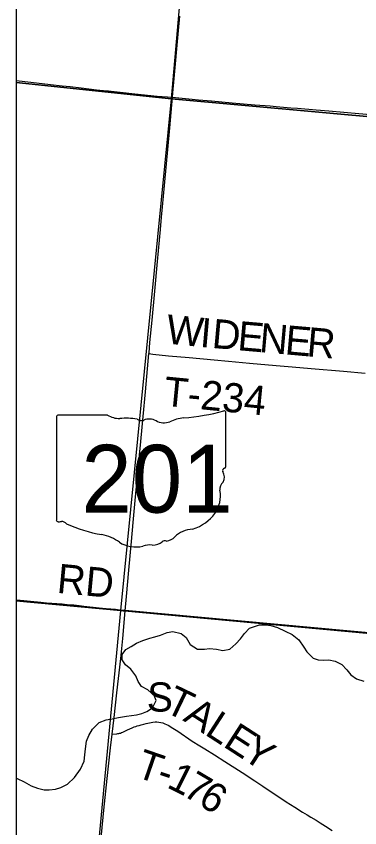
# Model space of a CAD drawing. Extents: x 0 to 1134, y 0 to 440.
# Drawn here: x 832.764 to 833.432, y 365.811 to 367.389 of the extents above; entities that cross this region are included whole.
import ezdxf

# ---------------------------------------------------------------- set-up
doc = ezdxf.new("R2010")
doc.units = 0
for name, color, linetype in [('GM_X_County_Road', 7, 'Continuous'), ('GM_X_County_Road_Text', 7, 'Continuous'), ('GM_X_Major_River', 7, 'Continuous'), ('GM_X_Minor_River', 7, 'Continuous'), ('GM_X_Section', 7, 'Continuous'), ('GM_X_State_Location', 7, 'Continuous'), ('GM_X_State_Route', 7, 'Continuous'), ('GM_X_State_Shield', 7, 'Continuous'), ('GM_X_Township_Road', 7, 'Continuous'), ('GM_X_Township_Road_Text', 7, 'Continuous'), ('GM_X_Unincorporated', 7, 'Continuous'), ('SH_Cut_Line', 7, 'Continuous')]:
    doc.layers.add(name, color=color, linetype=linetype)

msp = doc.modelspace()

# ---------------------------------------------------------------- linework, layer by layer
at = {"layer": 'GM_X_County_Road'}
for points in [[(832.7638, 367.2641), (832.7921, 367.2611), (832.8306, 367.2566), (832.8532, 367.2541), (832.8689, 367.2523), (832.8903, 367.25), (832.9048, 367.2482), (832.92, 367.2464), (832.9334, 367.245), (832.943, 367.244), (832.9486, 367.2434), (832.9718, 367.2409), (832.9889, 367.2392), (833.0377, 367.2339), (833.0677, 367.2315)], [(833.0677, 367.2315), (833.0737, 367.2309), (833.1058, 367.2278), (833.1182, 367.2268), (833.1436, 367.2246), (833.1838, 367.2209), (833.2278, 367.2171), (833.2574, 367.2147), (833.2692, 367.2138), (833.2976, 367.2113), (833.3106, 367.2102), (833.3472, 367.2072), (833.3713, 367.2051), (833.4301, 367.2), (833.497, 367.1943)], [(832.7638, 366.2534), (832.7654, 366.2533), (832.8117, 366.2488), (832.8229, 366.2478), (832.8532, 366.2454), (832.8631, 366.2446), (832.8761, 366.2434), (832.8865, 366.2422), (832.8952, 366.2413), (832.9251, 366.2381), (832.9392, 366.2368), (832.9569, 366.2349), (832.9646, 366.2342), (832.9718, 366.2335), (832.9759, 366.233)]]:
    msp.add_lwpolyline(points, dxfattribs=at)
at = {"layer": 'GM_X_Major_River'}
for points in [[(832.7638, 368.256), (832.7638, 367.2601), (833.0658, 367.2285), (833.1527, 368.2181)], [(832.7638, 367.2601), (832.7638, 366.2528), (832.9675, 366.2339), (833.0658, 367.2285)], [(832.7638, 366.2528), (832.7638, 365.251), (832.8734, 365.2403), (832.9675, 366.2339)]]:
    msp.add_lwpolyline(points, close=True, dxfattribs=at)
at = {"layer": 'GM_X_Minor_River'}
for points in [[(832.805, 365.8884), (832.8179, 365.8854), (832.8278, 365.8852), (832.8404, 365.8868), (832.8507, 365.89), (832.8638, 365.8965), (832.8774, 365.9092), (832.8889, 365.9256), (832.8957, 365.9407), (832.8975, 365.9532), (832.8982, 365.965), (832.9004, 365.9801), (832.9049, 365.9911), (832.912, 366.0034), (832.9249, 366.0161), (832.9387, 366.0215), (832.9501, 366.0235), (832.9624, 366.0259), (832.978, 366.0282), (832.9879, 366.0295), (832.9975, 366.0308), (833.0078, 366.0336), (833.0178, 366.0375), (833.0286, 366.0449), (833.0358, 366.0588), (833.0318, 366.0684), (833.0199, 366.0797), (833.0075, 366.086), (833.0009, 366.0961), (832.9963, 366.1068), (832.9867, 366.12), (832.9762, 366.1282), (832.9696, 366.1379), (832.9699, 366.1481), (832.9769, 366.1579), (832.987, 366.1641), (832.9978, 366.1703), (833.0097, 366.1754), (833.0239, 366.18), (833.0334, 366.1828), (833.0445, 366.186), (833.0572, 366.1914), (833.0683, 366.193), (833.0842, 366.1892), (833.0939, 366.1814), (833.1023, 366.1679), (833.1165, 366.1588), (833.1299, 366.1589), (833.1394, 366.1598), (833.1531, 366.1587), (833.1655, 366.1562), (833.1789, 366.1585), (833.1909, 366.1689), (833.1996, 366.179), (833.2074, 366.1894), (833.2175, 366.1995), (833.2271, 366.203), (833.2371, 366.2059), (833.2493, 366.2063), (833.2588, 366.205), (833.2716, 366.2005), (833.2866, 366.1937), (833.3005, 366.1869), (833.3132, 366.1771), (833.3228, 366.1628), (833.3286, 366.1532), (833.3413, 366.1411), (833.3511, 366.1378), (833.3621, 366.1376), (833.3716, 366.1377), (833.3841, 366.1352), (833.3969, 366.1288), (833.4069, 366.1183), (833.4143, 366.1086), (833.4255, 366.1007), (833.4395, 366.0962)], [(832.7638, 365.9085), (832.7656, 365.9072), (832.7795, 365.9008), (832.793, 365.8932), (832.805, 365.8884)]]:
    msp.add_lwpolyline(points, dxfattribs=at)
at = {"layer": 'GM_X_Section'}
for points in [[(834.1477, 368.1194), (834.061, 367.1386), (833.0658, 367.2285), (833.1527, 368.2181)], [(833.0658, 367.2285), (834.061, 367.1386), (833.9717, 366.1415), (832.9675, 366.2339)], [(833.9717, 366.1415), (833.8824, 365.141), (832.8734, 365.2403), (832.9675, 366.2339)]]:
    msp.add_lwpolyline(points, close=True, dxfattribs=at)
at = {"layer": 'GM_X_State_Route'}
for points in [[(832.9759, 366.233), (832.9785, 366.2612), (832.9829, 366.312), (832.9882, 366.3682), (832.9914, 366.4048), (832.9953, 366.4474), (833.0009, 366.5093), (833.0059, 366.5625), (833.0107, 366.6113), (833.015, 366.659), (833.0219, 366.7333), (833.022, 366.7345), (833.0239, 366.7549), (833.0279, 366.7982), (833.0332, 366.8545), (833.0387, 366.9126), (833.044, 366.9745), (833.0462, 366.9986), (833.0481, 367.0184), (833.0519, 367.0604), (833.0624, 367.1724), (833.0677, 367.2315), (833.0685, 367.2405), (833.0708, 367.2683), (833.0794, 367.3617), (833.082, 367.3895)], [(832.9263, 365.7649), (832.9342, 365.8458), (832.9407, 365.9075), (832.9473, 365.9668), (832.9504, 365.9937), (832.9541, 366.0261), (832.9595, 366.0736), (832.967, 366.1403), (832.9708, 366.1792), (832.9759, 366.233)]]:
    msp.add_lwpolyline(points, dxfattribs=at)
at = {"layer": 'GM_X_State_Shield'}
for p, q in [((832.9415, 366.6136), (832.845, 366.6136)), ((833.1714, 366.5138), (833.1714, 366.6185)), ((832.8418, 366.6101), (832.8418, 366.41)), ((833.1713, 366.5139), (833.1714, 366.5138))]:
    msp.add_line(p, q, dxfattribs=at)
for centre, major_axis, start_param, end_param in [((832.8456, 366.6105), (0.00382, 0), 1.712693, 3.28349), ((832.9645, 366.6368), (0.037, 0), 4.042523, 4.731795), ((833.054, 366.8864), (0.3495, 0), 4.814394, 5.042369), ((833.1677, 366.619), (0.00367, 0), 6.141152, 7.989035), ((832.9768, 366.5012), (0.133, 0), 1.404758, 1.657858), ((833.007, 366.6116), (0.0107, 0), 3.836095, 5.185415), ((833.0227, 366.5884), (0.0222, 0), 0.950623, 2.079405), ((833.0514, 366.6202), (0.0267, 0), 4.081561, 5.145723), ((833.0985, 366.5524), (0.0703, 0), 1.699011, 2.107814), ((833.1705, 366.5061), (0.00568, 0), 1.883978, 3.671073), ((833.1344, 366.4929), (0.0341, 0), 5.934695, 6.695948), ((833.1675, 366.5134), (0.00393, 0), 5.05454, 6.418171), ((833.1845, 366.47), (0.0248, 0), 2.387724, 3.262537), ((833.0735, 366.4567), (0.0874, 0), 5.101752, 6.440018), ((832.8456, 366.4096), (0.00385, 0), 3.00124, 4.508301), ((832.8522, 366.3984), (0.0106, 0), 0.519207, 1.627899), ((832.8462, 366.43), (0.0294, 0), 4.665946, 4.897461), ((832.986, 366.5782), (0.2524, 0), 4.195997, 4.488961), ((833.1104, 366.3538), (0.0479, 0), 1.647645, 2.488434), ((832.9108, 366.3201), (0.079, 0), 0.823519, 1.323587), ((833.0497, 366.3906), (0.0282, 0), 4.937069, 5.64225), ((832.9962, 366.3975), (0.0501, 0), 4.026481, 4.996735), ((833.0251, 366.3283), (0.0412, 0), 1.495662, 1.94098), ((833.0288, 366.3825), (0.0267, 0), 4.691044, 5.507374), ((833.0529, 366.3631), (0.00752, 0), 1.147584, 2.315152)]:
    msp.add_ellipse(centre, major_axis=major_axis, ratio=0.8, start_param=start_param, end_param=end_param, dxfattribs=at)
at = {"layer": 'GM_X_Township_Road'}
for points in [[(833.0219, 366.7333), (833.0296, 366.7325), (833.0599, 366.7292), (833.1, 366.7254), (833.1486, 366.7209), (833.1767, 366.7184), (833.2172, 366.7147), (833.2694, 366.7104), (833.3002, 366.7077), (833.3374, 366.7045), (833.3998, 366.6991), (833.442, 366.6951)], [(832.9504, 365.9937), (832.9591, 365.9944), (832.9615, 365.9946), (832.9634, 365.9949), (832.9649, 365.9952), (832.9663, 365.9955), (832.9686, 365.9964), (832.9711, 365.9973), (832.9801, 366.0018), (832.9845, 366.004), (832.9891, 366.006), (832.9932, 366.0075), (832.9962, 366.0085), (832.9991, 366.0094), (833.0029, 366.0106), (833.0069, 366.0118), (833.012, 366.0131), (833.0165, 366.0142), (833.0228, 366.0156), (833.0295, 366.0167), (833.0341, 366.0171), (833.0372, 366.0172), (833.0411, 366.0169), (833.0448, 366.0163), (833.0491, 366.0152), (833.0527, 366.0138), (833.0563, 366.0123), (833.0592, 366.0108), (833.0682, 366.0054), (833.0781, 365.9991), (833.1058, 365.9801), (833.1206, 365.9707), (833.1306, 365.9646), (833.1492, 365.9534), (833.1695, 365.9404), (833.2031, 365.9186), (833.228, 365.9027), (833.243, 365.8925), (833.2887, 365.862), (833.3058, 365.8514), (833.3207, 365.8417), (833.3294, 365.8364), (833.3363, 365.8323), (833.3471, 365.826), (833.355, 365.8211), (833.365, 365.8149), (833.3784, 365.8059)]]:
    msp.add_lwpolyline(points, dxfattribs=at)
at = {"layer": 'GM_X_Unincorporated'}
for points in [[(832.7638, 369.3181), (832.7638, 366.2539), (832.7652, 366.2538), (832.8115, 366.2493), (832.8226, 366.2483), (832.8529, 366.2459), (832.8628, 366.2451), (832.8758, 366.244), (832.8863, 366.2428), (832.895, 366.2418), (832.9249, 366.2387), (832.939, 366.2373), (832.9567, 366.2355), (832.9643, 366.2348), (832.9715, 366.234), (832.9757, 366.2336), (834.219, 366.1198), (834.973, 366.0452), (835.0373, 366.7416), (835.0377, 366.7503), (835.0626, 367.0305), (835.1229, 367.735)], [(834.8862, 365.0705), (834.973, 366.0452), (834.219, 366.1198), (832.9757, 366.2336), (832.9715, 366.234), (832.9643, 366.2348), (832.9567, 366.2355), (832.939, 366.2373), (832.9249, 366.2387), (832.895, 366.2418), (832.8863, 366.2428), (832.8758, 366.244), (832.8628, 366.2451), (832.8529, 366.2459), (832.8226, 366.2483), (832.8115, 366.2493), (832.7652, 366.2538), (832.7638, 366.2539), (832.7638, 360.1912)]]:
    msp.add_lwpolyline(points, dxfattribs=at)
at = {"layer": 'SH_Cut_Line'}
msp.add_lwpolyline([(834.8862, 365.0705), (834.973, 366.0452), (835.0373, 366.7416), (835.0377, 366.7503), (835.0626, 367.0305), (835.1229, 367.735), (835.1738, 368.323), (835.2208, 368.8787), (835.2574, 369.3181), (832.7638, 369.3181), (832.7638, 360.1912)], dxfattribs=at)

# ---------------------------------------------------------------- texts
at = {"layer": 'GM_X_County_Road_Text'}
msp.add_text('RD', height=0.05682, rotation=354.5787, dxfattribs=at).set_placement((832.8415, 366.2684))
at = {"layer": 'GM_X_State_Location'}
for s in ['s', 'r']:
    msp.add_text(s, height=0.000189, dxfattribs=at).set_placement((833.0029, 366.4968))
msp.add_text('201', height=0.000189, rotation=0, dxfattribs=at).set_placement((832.936, 366.483))
at = {"layer": 'GM_X_State_Shield'}
msp.add_text('201', height=0.13184, dxfattribs=at).set_placement((832.8904, 366.4241))
at = {"layer": 'GM_X_Township_Road_Text'}
for s, height, rotation, p in [('W', 0.0568, 354.4191, (833.0536, 366.753)), ('I', 0.0568, 354.9914, (833.1197, 366.7465)), ('D', 0.0568, 354.9847, (833.1429, 366.7445)), ('E', 0.0568, 354.986, (833.1927, 366.7401)), ('N', 0.0568, 354.9847, (833.2351, 366.7364)), ('E', 0.0568, 354.986, (833.2849, 366.732)), ('R', 0.0568, 354.9858, (833.3272, 366.7283)), ('T-234', 0.05682, 354.409, (833.049, 366.6323)), ('S', 0.0568, 358.0087, (833.0172, 366.0382)), ('T', 0.0568, 334.3415, (833.0495, 366.0383)), ('A', 0.0568, 327.3092, (833.0862, 366.0208)), ('L', 0.0568, 327.1147, (833.1283, 365.9938)), ('E', 0.0568, 327.1147, (833.164, 365.9707)), ('Y', 0.0568, 327.1162, (833.1996, 365.9477)), ('T', 0.0568, 340.9945, (832.9936, 365.9116)), ('-', 0.0568, 341.6108, (833.0344, 365.8975)), ('1', 0.0568, 333.5211, (833.0546, 365.891)), ('7', 0.0568, 329.3727, (833.085, 365.8759)), ('6', 0.0568, 328.0956, (833.1148, 365.8582))]:
    msp.add_text(s, height=height, rotation=rotation, dxfattribs=at).set_placement(p)

doc.saveas('drawing.dxf')
